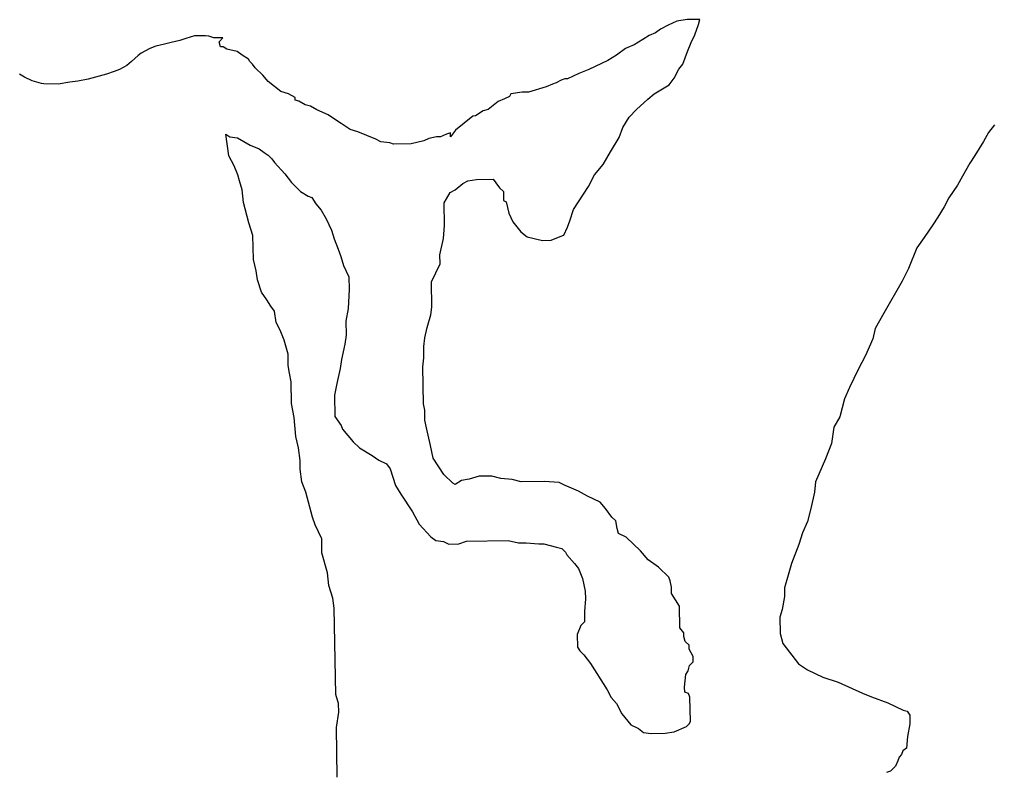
# Model space of a CAD drawing. Extents: x 3192986 to 3230865, y 867483 to 892886.
# Drawn here: x 3218165 to 3219020, y 883641 to 884303 of the extents above; entities that cross this region are included whole.
import ezdxf

# ---------------------------------------------------------------- set-up
doc = ezdxf.new("R2010")
doc.units = 0
doc.layers.add('V-SITE-VEGE', color=7, linetype='Continuous')

msp = doc.modelspace()

# ---------------------------------------------------------------- linework, layer by layer
at = {"layer": 'V-SITE-VEGE'}
for p, q in [((3218735.23, 884298.16), (3218728.59, 884294.69)), ((3218742.98, 884301.64), (3218735.23, 884298.16)), ((3218751.89, 884302.91), (3218742.98, 884301.64)), ((3218763.05, 884303.1), (3218751.89, 884302.91)), ((3218758.82, 884289.64), (3218762.01, 884298.62)), ((3218762.01, 884298.62), (3218763.05, 884303.1)), ((3218318.72, 884288.58), (3218310.98, 884286.29)), ((3218322.97, 884288.78), (3218318.72, 884288.58)), ((3218328.29, 884288.7), (3218322.97, 884288.78)), ((3218331.21, 884288.4), (3218328.29, 884288.7)), ((3218718.65, 884288.94), (3218713.13, 884285.5)), ((3218724.19, 884291.27), (3218718.65, 884288.94)), ((3218728.59, 884294.69), (3218724.19, 884291.27)), ((3218755.58, 884282.88), (3218758.82, 884289.64)), ((3218292.32, 884281.25), (3218284.59, 884279.5)), ((3218298.19, 884282.76), (3218292.32, 884281.25)), ((3218305.65, 884284.51), (3218298.19, 884282.76)), ((3218310.98, 884286.29), (3218305.65, 884284.51)), ((3218335.7, 884287), (3218331.21, 884288.4)), ((3218343.67, 884286.89), (3218335.7, 884287)), ((3218340.38, 884283.48), (3218343.67, 884286.89)), ((3218341.57, 884279.04), (3218340.38, 884283.48)), ((3218705.4, 884280.9), (3218699.85, 884278.57)), ((3218713.13, 884285.5), (3218705.4, 884280.9)), ((3218752.37, 884275.02), (3218755.58, 884282.88)), ((3218269.07, 884271.49), (3218263.15, 884266)), ((3218271.75, 884273.31), (3218269.07, 884271.49)), ((3218279.25, 884277.45), (3218271.75, 884273.31)), ((3218284.59, 884279.5), (3218279.25, 884277.45)), ((3218343.8, 884279.08), (3218341.57, 884279.04)), ((3218347.19, 884276.9), (3218343.8, 884279.08)), ((3218356.15, 884274.83), (3218347.19, 884276.9)), ((3218360.68, 884271.56), (3218356.15, 884274.83)), ((3218366.31, 884268.31), (3218360.68, 884271.56)), ((3218689.93, 884271.7), (3218682.2, 884267.1)), ((3218697.64, 884277.41), (3218689.93, 884271.7)), ((3218699.85, 884278.57), (3218697.64, 884277.41)), ((3218748.1, 884263.78), (3218752.37, 884275.02)), ((3218263.15, 884266), (3218259.11, 884262.6)), ((3218367.47, 884266.1), (3218366.31, 884268.31)), ((3218369.74, 884263.9), (3218367.47, 884266.1)), ((3218372.03, 884260.59), (3218369.74, 884263.9)), ((3218682.2, 884267.1), (3218665.6, 884259)), ((3218744.83, 884259.26), (3218748.1, 884263.78)), ((3218169.18, 884252.2), (3218164.7, 884254.93)), ((3218241.2, 884254.89), (3218225.2, 884250.6)), ((3218248.14, 884257.18), (3218241.2, 884254.89)), ((3218252.68, 884258.97), (3218248.14, 884257.18)), ((3218259.11, 884262.6), (3218252.68, 884258.97)), ((3218378.84, 884254.02), (3218372.03, 884260.59)), ((3218656.73, 884255.5), (3218646.76, 884250.86)), ((3218665.6, 884259), (3218656.73, 884255.5)), ((3218740.51, 884251.37), (3218744.83, 884259.26)), ((3218175.78, 884249.19), (3218169.18, 884252.2)), ((3218183.98, 884246.68), (3218175.78, 884249.19)), ((3218186.1, 884246.38), (3218183.98, 884246.68)), ((3218198.84, 884246.2), (3218186.1, 884246.38)), ((3218208.96, 884247.92), (3218198.84, 884246.2)), ((3218216.15, 884248.87), (3218208.96, 884247.92)), ((3218225.2, 884250.6), (3218216.15, 884248.87)), ((3218383.4, 884248.52), (3218378.84, 884254.02)), ((3218394.71, 884239.78), (3218383.4, 884248.52)), ((3218633.45, 884246.16), (3218627.91, 884243.84)), ((3218636.78, 884247.34), (3218633.45, 884246.16)), ((3218641.2, 884249.65), (3218636.78, 884247.34)), ((3218644.53, 884250.82), (3218641.2, 884249.65)), ((3218646.76, 884250.86), (3218644.53, 884250.82)), ((3218736.14, 884245.72), (3218740.51, 884251.37)), ((3218401.45, 884237.67), (3218394.71, 884239.78)), ((3218407.08, 884234.42), (3218401.45, 884237.67)), ((3218596.77, 884237.72), (3218595.69, 884235.46)), ((3218606.79, 884239), (3218596.77, 884237.72)), ((3218612.37, 884239.1), (3218606.79, 884239)), ((3218627.91, 884243.84), (3218612.37, 884239.1)), ((3218717.39, 884233.11), (3218722.89, 884237.67)), ((3218722.89, 884237.67), (3218736.14, 884245.72)), ((3218407.12, 884232.18), (3218407.08, 884234.42)), ((3218410.49, 884231.13), (3218407.12, 884232.18)), ((3218416.12, 884227.88), (3218410.49, 884231.13)), ((3218585.72, 884230.82), (3218576.91, 884223.97)), ((3218591.26, 884233.15), (3218585.72, 884230.82)), ((3218595.69, 884235.46), (3218591.26, 884233.15)), ((3218707.5, 884224.01), (3218717.39, 884233.11)), ((3218420.61, 884226.84), (3218416.12, 884227.88)), ((3218426.24, 884223.59), (3218420.61, 884226.84)), ((3218436.36, 884219.3), (3218426.24, 884223.59)), ((3218572.47, 884222.78), (3218565.85, 884218.2)), ((3218576.91, 884223.97), (3218572.47, 884222.78)), ((3218700.92, 884217.2), (3218707.5, 884224.01)), ((3218440.89, 884216.03), (3218436.36, 884219.3)), ((3218447.66, 884211.68), (3218440.89, 884216.03)), ((3218455.56, 884206.24), (3218447.66, 884211.68)), ((3218563.62, 884218.16), (3218548.21, 884205.62)), ((3218565.85, 884218.2), (3218563.62, 884218.16)), ((3218695.5, 884208.18), (3218700.92, 884217.2)), ((3218462.3, 884204.12), (3218455.56, 884206.24)), ((3218478.04, 884197.7), (3218462.3, 884204.12)), ((3218543.79, 884203.31), (3218540.46, 884202.14)), ((3218543.85, 884199.96), (3218543.79, 884203.31)), ((3218548.21, 884205.62), (3218543.85, 884199.96)), ((3218692.31, 884199.19), (3218695.5, 884208.18)), ((3219017.02, 884203.72), (3219012.69, 884195.83)), ((3219022.48, 884210.51), (3219017.02, 884203.72)), ((3218348.82, 884183.18), (3218346.25, 884202.11)), ((3218346.25, 884202.11), (3218349.64, 884199.93)), ((3218349.64, 884199.93), (3218356.36, 884198.94)), ((3218356.36, 884198.94), (3218367.63, 884192.44)), ((3218482.54, 884195.55), (3218478.04, 884197.7)), ((3218490.37, 884194.57), (3218482.54, 884195.55)), ((3218493.73, 884193.51), (3218490.37, 884194.57)), ((3218520.48, 884196.21), (3218509.35, 884193.78)), ((3218524.9, 884198.52), (3218520.48, 884196.21)), ((3218531.57, 884199.75), (3218524.9, 884198.52)), ((3218534.92, 884199.81), (3218531.57, 884199.75)), ((3218540.46, 884202.14), (3218534.92, 884199.81)), ((3218684.71, 884186.78), (3218692.31, 884199.19)), ((3219012.69, 884195.83), (3219005.09, 884183.42)), ((3218367.63, 884192.44), (3218375.5, 884189.22)), ((3218375.5, 884189.22), (3218380.02, 884185.96)), ((3218509.35, 884193.78), (3218493.73, 884193.51)), ((3218678.21, 884175.51), (3218684.71, 884186.78)), ((3218353.44, 884174.33), (3218348.82, 884183.18)), ((3218380.02, 884185.96), (3218383.41, 884183.78)), ((3218383.41, 884183.78), (3218386.81, 884180.49)), ((3218386.81, 884180.49), (3218389.1, 884177.18)), ((3219005.09, 884183.42), (3219000.75, 884176.65)), ((3218356.92, 884166.58), (3218353.44, 884174.33)), ((3218389.1, 884177.18), (3218398.2, 884167.3)), ((3218670.55, 884166.45), (3218678.21, 884175.51)), ((3219000.75, 884176.65), (3218994.25, 884165.37)), ((3218358.13, 884161.02), (3218356.92, 884166.58)), ((3218360.5, 884153.25), (3218358.13, 884161.02)), ((3218398.2, 884167.3), (3218403.92, 884159.58)), ((3218554.61, 884158.85), (3218559.03, 884161.16)), ((3218559.03, 884161.16), (3218566.82, 884162.41)), ((3218566.82, 884162.41), (3218581.33, 884162.67)), ((3218581.33, 884162.67), (3218583.62, 884159.36)), ((3218665.15, 884156.31), (3218670.55, 884166.45)), ((3218994.25, 884165.37), (3218989.92, 884157.49)), ((3218361.81, 884142.11), (3218360.5, 884153.25)), ((3218403.92, 884159.58), (3218411.86, 884151.91)), ((3218411.86, 884151.91), (3218418.64, 884147.56)), ((3218543.58, 884150.85), (3218548.01, 884153.16)), ((3218548.01, 884153.16), (3218554.61, 884158.85)), ((3218583.62, 884159.36), (3218587.04, 884154.95)), ((3218587.04, 884154.95), (3218590.45, 884151.66)), ((3218652.11, 884135.99), (3218665.15, 884156.31)), ((3218989.92, 884157.49), (3218982.3, 884146.19)), ((3218418.64, 884147.56), (3218422, 884146.5)), ((3218422, 884146.5), (3218425.45, 884140.98)), ((3218538.16, 884141.82), (3218540.33, 884145.21)), ((3218540.33, 884145.21), (3218543.58, 884150.85)), ((3218590.45, 884151.66), (3218590.58, 884143.85)), ((3218590.58, 884143.85), (3218592.83, 884142.78)), ((3218982.3, 884146.19), (3218977.97, 884138.31)), ((3218366.58, 884124.33), (3218361.81, 884142.11)), ((3218425.45, 884140.98), (3218430.01, 884135.48)), ((3218430.01, 884135.48), (3218434.61, 884127.75)), ((3218538.51, 884121.74), (3218538.16, 884141.82)), ((3218592.83, 884142.78), (3218595.24, 884132.77)), ((3218648.93, 884125.89), (3218652.11, 884135.99)), ((3218977.97, 884138.31), (3218972.55, 884129.28)), ((3218434.61, 884127.75), (3218439.24, 884117.78)), ((3218595.24, 884132.77), (3218598.72, 884125.02)), ((3218972.55, 884129.28), (3218968.2, 884122.51)), ((3218370.12, 884113.23), (3218366.58, 884124.33)), ((3218439.24, 884117.78), (3218441.61, 884110.01)), ((3218537.59, 884110.56), (3218538.51, 884121.74)), ((3218598.72, 884125.02), (3218605.57, 884116.21)), ((3218643.57, 884113.52), (3218646.8, 884120.27)), ((3218646.8, 884120.27), (3218648.93, 884125.89)), ((3218968.2, 884122.51), (3218960.59, 884111.22)), ((3218370.49, 884092.03), (3218370.12, 884113.23)), ((3218441.61, 884110.01), (3218445.11, 884101.14)), ((3218534.49, 884096), (3218537.59, 884110.56)), ((3218605.57, 884116.21), (3218611.23, 884111.84)), ((3218611.23, 884111.84), (3218624.68, 884108.73)), ((3218632.49, 884108.86), (3218640.24, 884112.35)), ((3218640.24, 884112.35), (3218643.57, 884113.52)), ((3218960.59, 884111.22), (3218954.05, 884102.17)), ((3218445.11, 884101.14), (3218447.46, 884094.49)), ((3218624.68, 884108.73), (3218632.49, 884108.86)), ((3218954.05, 884102.17), (3218946.55, 884084.19)), ((3218372.9, 884082.03), (3218370.49, 884092.03)), ((3218447.46, 884094.49), (3218449.83, 884086.72)), ((3218534.63, 884088.19), (3218534.49, 884096)), ((3218449.83, 884086.72), (3218454.47, 884076.75)), ((3218527.09, 884072.43), (3218534.63, 884088.19)), ((3218946.55, 884084.19), (3218941.16, 884072.93)), ((3218374.15, 884074.24), (3218372.9, 884082.03)), ((3218454.47, 884076.75), (3218454.66, 884065.59)), ((3218377.69, 884063.14), (3218374.15, 884074.24)), ((3218527.48, 884050.12), (3218527.09, 884072.43)), ((3218941.16, 884072.93), (3218924.91, 884044.75)), ((3218382.27, 884056.52), (3218377.69, 884063.14)), ((3218454.66, 884065.59), (3218453.83, 884048.84)), ((3218385.71, 884051), (3218382.27, 884056.52)), ((3218389.14, 884046.6), (3218385.71, 884051)), ((3218526.48, 884043.4), (3218527.48, 884050.12)), ((3218390.43, 884036.58), (3218389.14, 884046.6)), ((3218453.83, 884048.84), (3218451.8, 884037.64)), ((3218523.32, 884032.19), (3218526.48, 884043.4)), ((3218924.91, 884044.75), (3218917.33, 884031.22)), ((3218393.89, 884029.94), (3218390.43, 884036.58)), ((3218451.8, 884037.64), (3218452.01, 884025.37)), ((3218521.25, 884023.22), (3218523.32, 884032.19)), ((3218397.4, 884021.07), (3218393.89, 884029.94)), ((3218452.01, 884025.37), (3218451.03, 884017.54)), ((3218917.33, 884031.22), (3218915.25, 884022.26)), ((3218400.96, 884008.85), (3218397.4, 884021.07)), ((3218451.03, 884017.54), (3218447.92, 884004.09)), ((3218520.27, 884015.39), (3218521.25, 884023.22)), ((3218520.44, 884005.35), (3218520.27, 884015.39)), ((3218915.25, 884022.26), (3218908.81, 884007.63)), ((3218401.13, 883998.81), (3218400.96, 884008.85)), ((3218908.81, 884007.63), (3218902.33, 883995.25)), ((3218402.36, 883992.14), (3218401.13, 883998.81)), ((3218447.92, 884004.09), (3218446.94, 883996.26)), ((3218519.46, 883997.52), (3218520.44, 884005.35)), ((3218403.61, 883984.35), (3218402.36, 883992.14)), ((3218446.94, 883996.26), (3218443.82, 883982.81)), ((3218520.02, 883965.16), (3218519.46, 883997.52)), ((3218902.33, 883995.25), (3218894.79, 883979.49)), ((3218403.94, 883965.38), (3218403.61, 883984.35)), ((3218443.82, 883982.81), (3218441.76, 883972.73)), ((3218441.76, 883972.73), (3218442.09, 883953.77)), ((3218894.79, 883979.49), (3218890.5, 883969.37)), ((3218406.39, 883953.14), (3218403.94, 883965.38)), ((3218521.24, 883959.6), (3218520.02, 883965.16)), ((3218890.5, 883969.37), (3218886.31, 883953.67)), ((3218521.39, 883950.68), (3218521.24, 883959.6)), ((3218407.8, 883936.42), (3218406.39, 883953.14)), ((3218442.09, 883953.77), (3218447.81, 883946.05)), ((3218522.63, 883944), (3218521.39, 883950.68)), ((3218886.31, 883953.67), (3218880.89, 883944.65)), ((3218447.81, 883946.05), (3218448.98, 883942.72)), ((3218448.98, 883942.72), (3218458.1, 883931.72)), ((3218526.24, 883928.44), (3218522.63, 883944)), ((3218880.89, 883944.65), (3218878.91, 883930.1)), ((3218410.2, 883926.42), (3218407.8, 883936.42)), ((3218458.1, 883931.72), (3218463.78, 883926.24)), ((3218878.91, 883930.1), (3218873.56, 883916.62)), ((3218411.51, 883915.28), (3218410.2, 883926.42)), ((3218463.78, 883926.24), (3218475.05, 883919.74)), ((3218528.67, 883917.32), (3218526.24, 883928.44)), ((3218411.65, 883907.47), (3218411.51, 883915.28)), ((3218475.05, 883919.74), (3218480.71, 883915.37)), ((3218480.71, 883915.37), (3218487.46, 883912.14)), ((3218537.85, 883902.97), (3218528.67, 883917.32)), ((3218873.56, 883916.62), (3218864.98, 883896.38)), ((3218412.96, 883896.34), (3218411.65, 883907.47)), ((3218487.46, 883912.14), (3218490.89, 883907.73)), ((3218490.89, 883907.73), (3218495.6, 883893.31)), ((3218416.46, 883887.47), (3218412.96, 883896.34)), ((3218545.79, 883895.29), (3218537.85, 883902.97)), ((3218548.04, 883894.22), (3218545.79, 883895.29)), ((3218553.56, 883897.66), (3218548.04, 883894.22)), ((3218560.24, 883898.9), (3218553.56, 883897.66)), ((3218569.13, 883901.28), (3218560.24, 883898.9)), ((3218580.28, 883901.47), (3218569.13, 883901.28)), ((3218588.13, 883899.38), (3218580.28, 883901.47)), ((3218598.19, 883898.44), (3218588.13, 883899.38)), ((3218606.04, 883896.34), (3218598.19, 883898.44)), ((3218626.13, 883896.69), (3218606.04, 883896.34)), ((3218639.54, 883895.81), (3218626.13, 883896.69)), ((3218644.04, 883893.65), (3218639.54, 883895.81)), ((3218864.98, 883896.38), (3218864.02, 883887.43)), ((3218422.43, 883865.25), (3218416.46, 883887.47)), ((3218495.6, 883893.31), (3218500.2, 883885.57)), ((3218656.41, 883888.29), (3218644.04, 883893.65)), ((3218664.3, 883883.96), (3218656.41, 883888.29)), ((3218864.02, 883887.43), (3218860.93, 883872.87)), ((3218500.2, 883885.57), (3218510.51, 883870.13)), ((3218675.55, 883878.57), (3218664.3, 883883.96)), ((3218680.11, 883873.07), (3218675.55, 883878.57)), ((3218510.51, 883870.13), (3218516.29, 883859.07)), ((3218685.83, 883865.36), (3218680.11, 883873.07)), ((3218860.93, 883872.87), (3218857.77, 883861.65)), ((3218424.77, 883858.59), (3218422.43, 883865.25)), ((3218689.23, 883862.07), (3218685.83, 883865.36)), ((3218690.46, 883855.4), (3218689.23, 883862.07)), ((3218857.77, 883861.65), (3218853.48, 883851.53)), ((3218430.56, 883846.42), (3218424.77, 883858.59)), ((3218516.29, 883859.07), (3218526.52, 883848.08)), ((3218691.66, 883850.95), (3218690.46, 883855.4)), ((3218430.78, 883834.14), (3218430.56, 883846.42)), ((3218526.52, 883848.08), (3218531.04, 883844.81)), ((3218531.04, 883844.81), (3218537.76, 883843.82)), ((3218551.19, 883841.82), (3218557.84, 883844.16)), ((3218557.84, 883844.16), (3218594.66, 883844.8)), ((3218594.66, 883844.8), (3218603.63, 883842.72)), ((3218698.41, 883847.72), (3218691.66, 883850.95)), ((3218710.9, 883835.66), (3218698.41, 883847.72)), ((3218853.48, 883851.53), (3218850.31, 883841.43)), ((3218537.76, 883843.82), (3218542.26, 883841.66)), ((3218542.26, 883841.66), (3218551.19, 883841.82)), ((3218603.63, 883842.72), (3218610.32, 883842.84)), ((3218610.32, 883842.84), (3218621.5, 883841.92)), ((3218621.5, 883841.92), (3218625.96, 883842)), ((3218625.96, 883842), (3218637.18, 883838.84)), ((3218637.18, 883838.84), (3218641.66, 883837.81)), ((3218641.66, 883837.81), (3218645.07, 883834.52)), ((3218717.73, 883827.97), (3218710.9, 883835.66)), ((3218850.31, 883841.43), (3218843.91, 883824.58)), ((3218435.55, 883816.37), (3218430.78, 883834.14)), ((3218645.07, 883834.52), (3218646.22, 883832.3)), ((3218646.22, 883832.3), (3218653.05, 883824.61)), ((3218726.77, 883821.43), (3218717.73, 883827.97)), ((3218653.05, 883824.61), (3218656.48, 883820.2)), ((3218656.48, 883820.2), (3218659.98, 883811.34)), ((3218735.85, 883812.66), (3218726.77, 883821.43)), ((3218843.91, 883824.58), (3218840.74, 883814.48)), ((3218436.86, 883805.23), (3218435.55, 883816.37)), ((3218659.98, 883811.34), (3218662.41, 883800.22)), ((3218737.03, 883809.33), (3218735.85, 883812.66)), ((3218840.74, 883814.48), (3218837.58, 883803.26)), ((3218440.4, 883794.13), (3218436.86, 883805.23)), ((3218738.24, 883803.77), (3218737.03, 883809.33)), ((3218738.34, 883798.19), (3218738.24, 883803.77)), ((3218837.58, 883803.26), (3218837.72, 883795.45)), ((3218441.67, 883785.22), (3218440.4, 883794.13)), ((3218662.52, 883793.52), (3218661.6, 883782.35)), ((3218662.41, 883800.22), (3218662.52, 883793.52)), ((3218745.22, 883787.15), (3218738.34, 883798.19)), ((3218837.72, 883795.45), (3218835.68, 883784.25)), ((3218442.99, 883709.35), (3218441.67, 883785.22)), ((3218745.55, 883768.18), (3218745.22, 883787.15)), ((3218835.68, 883784.25), (3218833.57, 883777.52)), ((3218661.6, 883782.35), (3218661.75, 883773.42)), ((3218833.57, 883777.52), (3218833.82, 883763.02)), ((3218658.46, 883770.01), (3218655.25, 883762.15)), ((3218661.75, 883773.42), (3218658.46, 883770.01)), ((3218748.98, 883763.77), (3218745.55, 883768.18)), ((3218655.25, 883762.15), (3218655.45, 883750.99)), ((3218749.04, 883760.43), (3218748.98, 883763.77)), ((3218750.23, 883755.98), (3218749.04, 883760.43)), ((3218833.82, 883763.02), (3218836.21, 883754.13)), ((3218655.45, 883750.99), (3218657.74, 883747.68)), ((3218753.64, 883752.69), (3218750.23, 883755.98)), ((3218753.7, 883749.35), (3218753.64, 883752.69)), ((3218836.21, 883754.13), (3218849.9, 883736.51)), ((3218657.74, 883747.68), (3218661.14, 883744.39)), ((3218661.14, 883744.39), (3218666.86, 883736.68)), ((3218757.16, 883742.71), (3218753.7, 883749.35)), ((3218757.24, 883738.25), (3218757.16, 883742.71)), ((3218666.86, 883736.68), (3218681.77, 883713.5)), ((3218752.91, 883730.36), (3218753.95, 883734.84)), ((3218753.95, 883734.84), (3218757.24, 883738.25)), ((3218849.9, 883736.51), (3218857.81, 883731.07)), ((3218749.81, 883715.79), (3218750.73, 883726.97)), ((3218750.73, 883726.97), (3218752.91, 883730.36)), ((3218857.81, 883731.07), (3218871.32, 883724.6)), ((3218871.32, 883724.6), (3218884.78, 883720.37)), ((3218749.89, 883711.33), (3218749.81, 883715.79)), ((3218884.78, 883720.37), (3218906.16, 883710.7)), ((3218445.36, 883701.58), (3218442.99, 883709.35)), ((3218681.77, 883713.5), (3218685.23, 883706.86)), ((3218753.26, 883710.27), (3218749.89, 883711.33)), ((3218754.43, 883706.95), (3218753.26, 883710.27)), ((3218906.16, 883710.7), (3218914.03, 883707.49)), ((3218914.03, 883707.49), (3218928.63, 883702.16)), ((3218445.5, 883693.77), (3218445.36, 883701.58)), ((3218685.23, 883706.86), (3218689.79, 883701.36)), ((3218689.79, 883701.36), (3218694.41, 883692.51)), ((3218754.8, 883685.75), (3218754.43, 883706.95)), ((3218928.63, 883702.16), (3218942.14, 883695.7)), ((3218443.5, 883680.34), (3218445.5, 883693.77)), ((3218694.41, 883692.51), (3218702.4, 883682.61)), ((3218942.14, 883695.7), (3218945.5, 883694.64)), ((3218945.5, 883694.64), (3218947.79, 883691.33)), ((3218947.79, 883691.33), (3218947.93, 883683.52)), ((3218702.4, 883682.61), (3218709.15, 883679.37)), ((3218751.53, 883681.23), (3218753.72, 883683.49)), ((3218753.72, 883683.49), (3218754.8, 883685.75)), ((3218947.93, 883683.52), (3218945.89, 883672.32)), ((3218444.25, 883636.82), (3218443.5, 883680.34)), ((3218709.15, 883679.37), (3218713.67, 883676.11)), ((3218713.67, 883676.11), (3218720.38, 883675.1)), ((3218720.38, 883675.1), (3218732.66, 883675.32)), ((3218732.66, 883675.32), (3218740.45, 883676.57)), ((3218740.45, 883676.57), (3218751.53, 883681.23)), ((3218945.89, 883672.32), (3218944.95, 883662.26)), ((3218940.58, 883656.61), (3218938.39, 883654.34)), ((3218941.64, 883659.98), (3218940.58, 883656.61)), ((3218944.95, 883662.26), (3218941.64, 883659.98)), ((3218937.33, 883650.97), (3218935.18, 883646.47)), ((3218938.39, 883654.34), (3218937.33, 883650.97)), ((3218930.79, 883641.93), (3218927.46, 883640.75)), ((3218935.18, 883646.47), (3218930.79, 883641.93))]:
    msp.add_line(p, q, dxfattribs=at)

doc.saveas('drawing.dxf')
